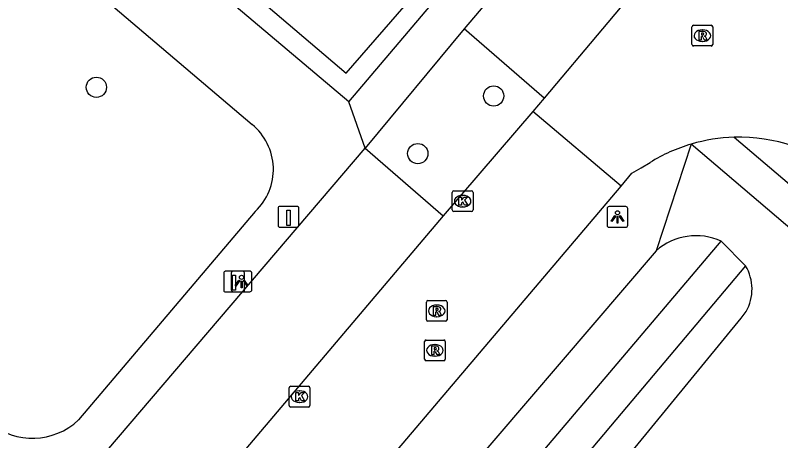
# Model space of a CAD drawing. Extents: x 156414 to 157775, y 382335 to 383765.
# Drawn here: x 157129.17 to 157166.15, y 382899.43 to 382919.96 of the extents above; entities that cross this region are included whole.
import ezdxf

# ---------------------------------------------------------------- set-up
doc = ezdxf.new("R2010")
doc.units = 0
for name, color, linetype in [('IMGEO_Berm_groen', 7, 'Continuous'), ('IMGEO_Boom', 7, 'Continuous'), ('IMGEO_Damwand', 7, 'Continuous'), ('IMGEO_Groenvoorziening', 7, 'Continuous'), ('IMGEO_Haag', 7, 'Continuous'), ('IMGEO_Kolk', 7, 'Continuous'), ('IMGEO_Laadpaal', 7, 'Continuous'), ('IMGEO_Lichtpunt', 7, 'Continuous'), ('IMGEO_Parkeervlak_open', 7, 'Continuous'), ('IMGEO_Rijbaan_lokaal_gesloten', 7, 'Continuous'), ('IMGEO_Rijbaan_lokaal_open', 7, 'Continuous'), ('IMGEO_Rioolput', 7, 'Continuous'), ('IMGEO_Voetpad_open', 7, 'Continuous'), ('IMGEO_Waterloop', 7, 'Continuous')]:
    doc.layers.add(name, color=color, linetype=linetype)

msp = doc.modelspace()

# ---------------------------------------------------------------- linework, layer by layer
at = {"layer": 'IMGEO_Berm_groen'}
for points in [[(157161.816, 382913.741), (157160.128, 382908.599)], [(157160.128, 382908.599), (157138.528, 382883.365), (157127.74, 382871.153)]]:
    msp.add_lwpolyline(points, dxfattribs=at)
at = {"layer": 'IMGEO_Boom'}
for centre in [(157133.087, 382916.484), (157152.28, 382916.064), (157148.614, 382913.284)]:
    msp.add_circle(centre, 0.489, dxfattribs=at)
at = {"layer": 'IMGEO_Damwand'}
msp.add_lwpolyline([(157163.272, 382909.066), (157164.449, 382907.867)], dxfattribs=at)
at = {"layer": 'IMGEO_Groenvoorziening'}
msp.add_lwpolyline([(157133.67, 382868.689), (157149.68, 382887.604), (157164.23, 382905.34), (157164.473, 382905.663)], dxfattribs=at)
for centre, radius, start, end in [((157162.071, 382906.335), 2.983, 66.2605, 130.6371), ((157162.579, 382906.745), 2.181, 330.27, 30.9778)]:
    msp.add_arc(centre, radius, start, end, dxfattribs=at)
at = {"layer": 'IMGEO_Haag'}
msp.add_lwpolyline([(157137.503, 382923.682), (157145.154, 382917.161), (157150.551, 382923.379)], dxfattribs=at)
at = {"layer": 'IMGEO_Kolk'}
for p, q in [((157150.282, 382910.563), (157150.282, 382911.415)), ((157150.357, 382911.489), (157151.209, 382911.489)), ((157150.77, 382911.269), (157150.795, 382911.269)), ((157151.283, 382911.415), (157151.283, 382910.563)), ((157151.209, 382910.489), (157150.357, 382910.489)), ((157150.793, 382910.709), (157150.768, 382910.709)), ((157142.4, 382901.13), (157142.4, 382901.982)), ((157142.475, 382902.056), (157143.327, 382902.056)), ((157143.401, 382901.982), (157143.401, 382901.13)), ((157142.888, 382901.836), (157142.913, 382901.836)), ((157142.911, 382901.276), (157142.886, 382901.276)), ((157143.327, 382901.056), (157142.475, 382901.056))]:
    msp.add_line(p, q, dxfattribs=at)
for points in [[(157150.282, 382910.563), (157150.282, 382911.415)], [(157150.357, 382911.489), (157151.209, 382911.489)], [(157150.603, 382911.189), (157150.726, 382911.189), (157150.726, 382911.038), (157150.856, 382911.189), (157151.02, 382911.189), (157150.874, 382911.038), (157151.027, 382910.789), (157150.875, 382910.789), (157150.79, 382910.953), (157150.726, 382910.886), (157150.726, 382910.789), (157150.603, 382910.789), (157150.603, 382911.189)], [(157151.283, 382911.415), (157151.283, 382910.563)], [(157151.209, 382910.489), (157150.357, 382910.489)], [(157142.4, 382901.13), (157142.4, 382901.982)], [(157142.475, 382902.056), (157143.327, 382902.056)], [(157143.401, 382901.982), (157143.401, 382901.13)], [(157142.721, 382901.756), (157142.844, 382901.756), (157142.844, 382901.605), (157142.974, 382901.756), (157143.138, 382901.756), (157142.992, 382901.605), (157143.145, 382901.356), (157142.993, 382901.356), (157142.908, 382901.52), (157142.844, 382901.453), (157142.844, 382901.356), (157142.721, 382901.356), (157142.721, 382901.756)], [(157143.327, 382901.056), (157142.475, 382901.056)]]:
    msp.add_lwpolyline(points, dxfattribs=at)
for centre, start, end in [((157150.359, 382911.413), 91.552, 178.448), ((157150.359, 382911.413), 91.552, 178.448), ((157151.207, 382911.413), 1.552, 88.448), ((157151.207, 382911.413), 1.552, 88.448), ((157150.359, 382910.565), 181.552, 268.448), ((157150.359, 382910.565), 181.552, 268.448), ((157151.207, 382910.565), 271.552, 358.448), ((157151.207, 382910.565), 271.552, 358.448), ((157142.477, 382901.98), 91.552, 178.448), ((157142.477, 382901.98), 91.552, 178.448), ((157143.325, 382901.98), 1.552, 88.448), ((157143.325, 382901.98), 1.552, 88.448), ((157142.477, 382901.132), 181.552, 268.448), ((157142.477, 382901.132), 181.552, 268.448), ((157143.325, 382901.132), 271.552, 358.448), ((157143.325, 382901.132), 271.552, 358.448)]:
    msp.add_arc(centre, 0.0765, start, end, dxfattribs=at)
for centre, major_axis, ratio, start_param, end_param in [((157150.769, 382910.989), (-0.387, 0.002), 0.722429, 4.712389, 7.853982), ((157150.794, 382910.989), (-0.39, 0.002), 0.717154, 1.570796, 4.712389), ((157142.887, 382901.556), (-0.387, 0.002), 0.722429, 4.712389, 7.853982), ((157142.912, 382901.556), (-0.39, 0.002), 0.717154, 1.570796, 4.712389)]:
    msp.add_ellipse(centre, major_axis=major_axis, ratio=ratio, start_param=start_param, end_param=end_param, dxfattribs=at)
at = {"layer": 'IMGEO_Laadpaal'}
for p, q in [((157141.868, 382910.654), (157141.868, 382909.813)), ((157141.868, 382910.654), (157141.868, 382909.813)), ((157142.784, 382910.738), (157141.943, 382910.738)), ((157142.784, 382910.738), (157141.943, 382910.738)), ((157142.868, 382909.822), (157142.868, 382910.663)), ((157142.868, 382909.822), (157142.868, 382910.663)), ((157141.952, 382909.738), (157142.793, 382909.738)), ((157141.952, 382909.738), (157142.793, 382909.738)), ((157139.241, 382907.523), (157139.241, 382906.682)), ((157139.241, 382907.523), (157139.241, 382906.682)), ((157140.157, 382907.607), (157139.316, 382907.607)), ((157140.157, 382907.607), (157139.316, 382907.607)), ((157140.241, 382906.691), (157140.241, 382907.532)), ((157140.241, 382906.691), (157140.241, 382907.532)), ((157139.325, 382906.607), (157140.166, 382906.607)), ((157139.325, 382906.607), (157140.166, 382906.607))]:
    msp.add_line(p, q, dxfattribs=at)
for points in [[(157142.283, 382910.551), (157142.443, 382910.551), (157142.443, 382909.818), (157142.283, 382909.818), (157142.283, 382910.551)], [(157139.656, 382907.42), (157139.816, 382907.42), (157139.816, 382906.687), (157139.656, 382906.687), (157139.656, 382907.42)]]:
    msp.add_lwpolyline(points, dxfattribs=at)
for centre, start, end in [((157141.946, 382910.66), 92.4484, 184.2845), ((157141.946, 382910.66), 92.4484, 184.2845), ((157142.79, 382910.66), 2.4484, 94.2845), ((157142.79, 382910.66), 2.4484, 94.2845), ((157141.946, 382909.816), 182.4484, 274.2845), ((157141.946, 382909.816), 182.4484, 274.2845), ((157142.79, 382909.816), 272.4484, 4.2845), ((157142.79, 382909.816), 272.4484, 4.2845), ((157139.319, 382907.529), 92.4484, 184.2845), ((157139.319, 382907.529), 92.4484, 184.2845), ((157140.163, 382907.529), 2.4484, 94.2845), ((157140.163, 382907.529), 2.4484, 94.2845), ((157140.163, 382906.685), 272.4484, 4.2845), ((157140.163, 382906.685), 272.4484, 4.2845), ((157139.319, 382906.685), 182.4484, 274.2845), ((157139.319, 382906.685), 182.4484, 274.2845)]:
    msp.add_arc(centre, 0.0779, start, end, dxfattribs=at)
at = {"layer": 'IMGEO_Lichtpunt'}
for p, q in [((157157.762, 382910.63), (157157.762, 382909.823)), ((157157.762, 382910.63), (157157.762, 382909.823)), ((157158.664, 382910.725), (157157.856, 382910.725)), ((157158.664, 382910.725), (157157.856, 382910.725)), ((157158.758, 382909.823), (157158.758, 382910.63)), ((157158.758, 382909.823), (157158.758, 382910.63)), ((157157.856, 382909.729), (157158.664, 382909.729)), ((157157.856, 382909.729), (157158.664, 382909.729)), ((157139.601, 382907.518), (157139.601, 382906.711)), ((157139.601, 382907.518), (157139.601, 382906.711)), ((157140.503, 382907.613), (157139.695, 382907.613)), ((157140.503, 382907.613), (157139.695, 382907.613)), ((157140.597, 382906.711), (157140.597, 382907.518)), ((157140.597, 382906.711), (157140.597, 382907.518)), ((157139.695, 382906.617), (157140.503, 382906.617)), ((157139.695, 382906.617), (157140.503, 382906.617))]:
    msp.add_line(p, q, dxfattribs=at)
for points in [[(157158.136, 382910.294), (157158.175, 382910.266), (157157.987, 382910.004), (157157.949, 382910.031), (157158.136, 382910.294)], [(157158.238, 382910.246), (157158.285, 382910.246), (157158.285, 382909.924), (157158.238, 382909.924), (157158.238, 382910.246)], [(157158.348, 382910.266), (157158.386, 382910.293), (157158.573, 382910.031), (157158.534, 382910.003), (157158.348, 382910.266)], [(157139.975, 382907.182), (157140.014, 382907.154), (157139.826, 382906.892), (157139.788, 382906.919), (157139.975, 382907.182)], [(157140.077, 382907.134), (157140.124, 382907.134), (157140.124, 382906.812), (157140.077, 382906.812), (157140.077, 382907.134)], [(157140.187, 382907.154), (157140.225, 382907.181), (157140.412, 382906.919), (157140.373, 382906.891), (157140.187, 382907.154)]]:
    msp.add_lwpolyline(points, dxfattribs=at)
for centre in [(157158.261, 382910.428), (157140.1, 382907.316)]:
    msp.add_circle(centre, 0.0994, dxfattribs=at)
for centre, start, end in [((157157.856, 382910.63), 90, 180), ((157157.856, 382910.63), 90, 180), ((157158.664, 382910.63), 0, 90), ((157158.664, 382910.63), 0, 90), ((157157.856, 382909.823), 180, 270), ((157157.856, 382909.823), 180, 270), ((157158.664, 382909.823), 270, 0), ((157158.664, 382909.823), 270, 360), ((157139.695, 382907.518), 90, 180), ((157139.695, 382907.518), 90, 180), ((157140.503, 382907.518), 0, 90), ((157140.503, 382907.518), 0, 90), ((157139.695, 382906.711), 180, 270), ((157139.695, 382906.711), 180, 270), ((157140.503, 382906.711), 270, 0), ((157140.503, 382906.711), 270, 360)]:
    msp.add_arc(centre, 0.0946, start, end, dxfattribs=at)
at = {"layer": 'IMGEO_Parkeervlak_open'}
for points in [[(157154.717, 382915.957), (157150.85, 382919.299)], [(157146.065, 382913.545), (157149.845, 382910.28)]]:
    msp.add_lwpolyline(points, dxfattribs=at)
at = {"layer": 'IMGEO_Rijbaan_lokaal_gesloten'}
for points in [[(157165.993, 382929.363), (157154.717, 382915.957)], [(157154.717, 382915.957), (157154.168, 382915.318)], [(157154.168, 382915.318), (157149.845, 382910.28)], [(157158.437, 382911.719), (157154.168, 382915.318)], [(157158.437, 382911.719), (157158.958, 382912.333), (157159.401, 382912.597), (157159.837, 382912.856)], [(157120.208, 382866.588), (157120.794, 382867.392), (157158.437, 382911.719)], [(157149.845, 382910.28), (157135.319, 382893.146)]]:
    msp.add_lwpolyline(points, dxfattribs=at)
for centre, radius, start, end in [((157164.15, 382905.866), 8.214, 106.5107, 121.6773), ((157164.126, 382905.945), 8.131, 91.5797, 106.5066), ((157164.133, 382905.903), 8.174, 50.9583, 91.6167)]:
    msp.add_arc(centre, radius, start, end, dxfattribs=at)
at = {"layer": 'IMGEO_Rijbaan_lokaal_open'}
for points in [[(157117.636, 382934.181), (157140.609, 382914.686)], [(157145.283, 382915.787), (157136.862, 382922.89), (157137.16, 382923.258), (157137.503, 382923.682)], [(157146.065, 382913.545), (157145.283, 382915.787)], [(157131.439, 382896.423), (157146.065, 382913.545)], [(157140.762, 382910.496), (157132.221, 382900.435)]]:
    msp.add_lwpolyline(points, dxfattribs=at)
for centre, radius, start, end in [((157138.852, 382912.524), 2.786, 313.2832, 50.8993), ((157130.009, 382902.754), 3.205, 229.8948, 313.6416)]:
    msp.add_arc(centre, radius, start, end, dxfattribs=at)
at = {"layer": 'IMGEO_Rioolput'}
for p, q in [((157161.861, 382918.551), (157161.861, 382919.403)), ((157161.936, 382919.477), (157162.788, 382919.477)), ((157162.862, 382919.403), (157162.862, 382918.551)), ((157162.349, 382919.257), (157162.374, 382919.257)), ((157162.372, 382918.697), (157162.347, 382918.697)), ((157162.788, 382918.477), (157161.936, 382918.477)), ((157149.028, 382905.268), (157149.028, 382906.12)), ((157149.103, 382906.194), (157149.955, 382906.194)), ((157149.516, 382905.974), (157149.541, 382905.974)), ((157150.029, 382906.12), (157150.029, 382905.268)), ((157149.539, 382905.414), (157149.514, 382905.414)), ((157149.955, 382905.194), (157149.103, 382905.194)), ((157148.942, 382903.363), (157148.942, 382904.215)), ((157149.017, 382904.289), (157149.869, 382904.289)), ((157149.943, 382904.215), (157149.943, 382903.363)), ((157149.43, 382904.069), (157149.455, 382904.069)), ((157149.453, 382903.509), (157149.428, 382903.509)), ((157149.869, 382903.289), (157149.017, 382903.289))]:
    msp.add_line(p, q, dxfattribs=at)
for points in [[(157161.861, 382918.551), (157161.861, 382919.403)], [(157161.936, 382919.477), (157162.788, 382919.477)], [(157162.862, 382919.403), (157162.862, 382918.551)], [(157162.45, 382919.175), (157162.198, 382919.177), (157162.198, 382918.777)], [(157162.198, 382918.777), (157162.322, 382918.777), (157162.322, 382918.939), (157162.333, 382918.939)], [(157162.376, 382919.096), (157162.322, 382919.096), (157162.322, 382919.015)], [(157162.322, 382919.015), (157162.374, 382919.015)], [(157162.38, 382918.91), (157162.451, 382918.777), (157162.591, 382918.777), (157162.526, 382918.903)], [(157162.788, 382918.477), (157161.936, 382918.477)], [(157149.028, 382905.268), (157149.028, 382906.12)], [(157149.103, 382906.194), (157149.955, 382906.194)], [(157150.029, 382906.12), (157150.029, 382905.268)], [(157149.617, 382905.892), (157149.365, 382905.894), (157149.365, 382905.494)], [(157149.365, 382905.494), (157149.489, 382905.494), (157149.489, 382905.656), (157149.5, 382905.656)], [(157149.543, 382905.813), (157149.489, 382905.813), (157149.489, 382905.732)], [(157149.489, 382905.732), (157149.541, 382905.732)], [(157149.547, 382905.627), (157149.618, 382905.494), (157149.758, 382905.494), (157149.693, 382905.62)], [(157149.955, 382905.194), (157149.103, 382905.194)], [(157148.942, 382903.363), (157148.942, 382904.215)], [(157149.017, 382904.289), (157149.869, 382904.289)], [(157149.943, 382904.215), (157149.943, 382903.363)], [(157149.531, 382903.987), (157149.279, 382903.989), (157149.279, 382903.589)], [(157149.279, 382903.589), (157149.403, 382903.589), (157149.403, 382903.751), (157149.414, 382903.751)], [(157149.457, 382903.908), (157149.403, 382903.908), (157149.403, 382903.827)], [(157149.403, 382903.827), (157149.455, 382903.827)], [(157149.461, 382903.722), (157149.532, 382903.589), (157149.672, 382903.589), (157149.607, 382903.715)], [(157149.869, 382903.289), (157149.017, 382903.289)]]:
    msp.add_lwpolyline(points, dxfattribs=at)
for centre, radius, start, end in [((157161.938, 382919.401), 0.0765, 91.552, 178.448), ((157161.938, 382919.401), 0.0765, 91.552, 178.448), ((157162.786, 382919.401), 0.0765, 1.552, 88.448), ((157162.786, 382919.401), 0.0765, 1.552, 88.448), ((157162.332, 382918.886), 0.0533, 26.0293, 88.6989), ((157162.358, 382919.204), 0.19, 274.7715, 282.9687), ((157162.382, 382919), 0.0964, 77.0061, 93.1865), ((157162.396, 382919.057), 0.0378, 276.6634, 79.6772), ((157162.449, 382919.065), 0.109, 350.3612, 89.416), ((157162.447, 382919.065), 0.112, 277.5842, 350.9817), ((157162.431, 382918.85), 0.108, 29.5134, 73.7905), ((157161.938, 382918.553), 0.0765, 181.552, 268.448), ((157161.938, 382918.553), 0.0765, 181.552, 268.448), ((157162.786, 382918.553), 0.0765, 271.552, 358.448), ((157162.786, 382918.553), 0.0765, 271.552, 358.448), ((157149.105, 382906.118), 0.0765, 91.552, 178.448), ((157149.105, 382906.118), 0.0765, 91.552, 178.448), ((157149.953, 382906.118), 0.0765, 1.552, 88.448), ((157149.953, 382906.118), 0.0765, 1.552, 88.448), ((157149.499, 382905.603), 0.0533, 26.0293, 88.6989), ((157149.525, 382905.921), 0.19, 274.7715, 282.9687), ((157149.549, 382905.717), 0.0964, 77.0061, 93.1865), ((157149.563, 382905.774), 0.0378, 276.6634, 79.6772), ((157149.616, 382905.782), 0.109, 350.3612, 89.416), ((157149.614, 382905.782), 0.112, 277.5842, 350.9817), ((157149.598, 382905.567), 0.108, 29.5134, 73.7905), ((157149.105, 382905.27), 0.0765, 181.552, 268.448), ((157149.105, 382905.27), 0.0765, 181.552, 268.448), ((157149.953, 382905.27), 0.0765, 271.552, 358.448), ((157149.953, 382905.27), 0.0765, 271.552, 358.448), ((157149.019, 382904.213), 0.0765, 91.552, 178.448), ((157149.019, 382904.213), 0.0765, 91.552, 178.448), ((157149.867, 382904.213), 0.0765, 1.552, 88.448), ((157149.867, 382904.213), 0.0765, 1.552, 88.448), ((157149.413, 382903.698), 0.0533, 26.0293, 88.6989), ((157149.439, 382904.016), 0.19, 274.7715, 282.9687), ((157149.463, 382903.812), 0.0964, 77.0061, 93.1865), ((157149.477, 382903.869), 0.0378, 276.6634, 79.6772), ((157149.53, 382903.877), 0.109, 350.3612, 89.416), ((157149.528, 382903.877), 0.112, 277.5842, 350.9817), ((157149.512, 382903.662), 0.108, 29.5134, 73.7905), ((157149.019, 382903.365), 0.0765, 181.552, 268.448), ((157149.019, 382903.365), 0.0765, 181.552, 268.448), ((157149.867, 382903.365), 0.0765, 271.552, 358.448), ((157149.867, 382903.365), 0.0765, 271.552, 358.448)]:
    msp.add_arc(centre, radius, start, end, dxfattribs=at)
for centre, major_axis, ratio, start_param, end_param in [((157162.348, 382918.977), (-0.387, 0.002), 0.722429, 4.712389, 7.853982), ((157162.373, 382918.977), (-0.39, 0.002), 0.717154, 1.570796, 4.712389), ((157149.515, 382905.694), (-0.387, 0.002), 0.722429, 4.712389, 7.853982), ((157149.54, 382905.694), (-0.39, 0.002), 0.717154, 1.570796, 4.712389), ((157149.429, 382903.789), (-0.387, 0.002), 0.722429, 4.712389, 7.853982), ((157149.454, 382903.789), (-0.39, 0.002), 0.717154, 1.570796, 4.712389)]:
    msp.add_ellipse(centre, major_axis=major_axis, ratio=ratio, start_param=start_param, end_param=end_param, dxfattribs=at)
at = {"layer": 'IMGEO_Voetpad_open'}
for points in [[(157165.993, 382929.363), (157162.159, 382932.621), (157150.85, 382919.299)], [(157145.283, 382915.787), (157151.231, 382922.79), (157150.88, 382923.094), (157150.551, 382923.379)], [(157150.85, 382919.299), (157146.065, 382913.545)], [(157159.336, 382835.94), (157137.298, 382854.666), (157176.686, 382901.104), (157161.816, 382913.741)], [(157163.902, 382914.073), (157177.688, 382902.379)]]:
    msp.add_lwpolyline(points, dxfattribs=at)
at = {"layer": 'IMGEO_Waterloop'}
for points in [[(157127.475, 382866.898), (157163.272, 382909.066)], [(157163.272, 382909.066), (157164.449, 382907.867)], [(157164.449, 382907.867), (157129.026, 382865.838)]]:
    msp.add_lwpolyline(points, dxfattribs=at)

doc.saveas('drawing.dxf')
